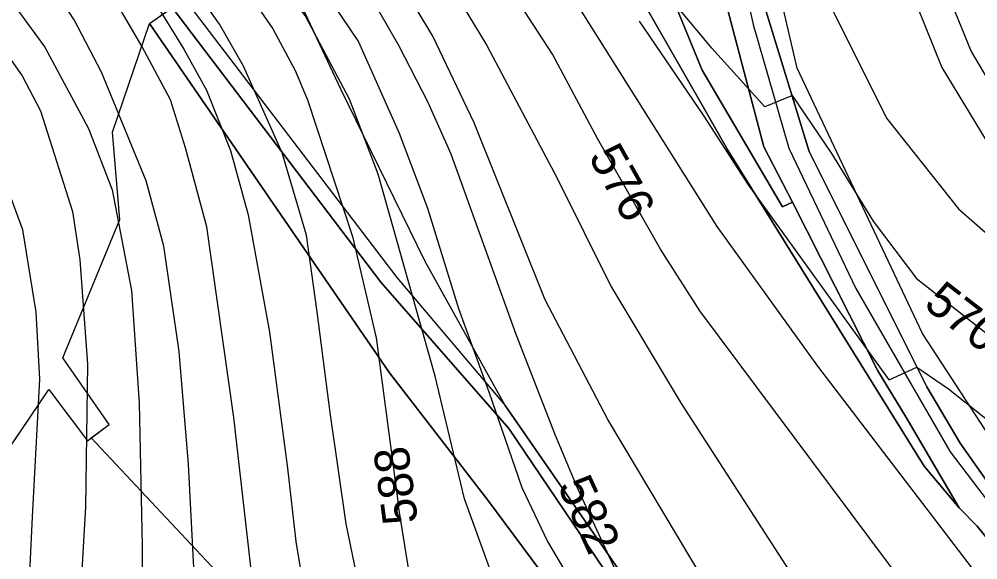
# Model space of a CAD drawing. Extents: x -709418 to -703832, y -1161719 to -1157826.
# Drawn here: x -707902.2 to -707683.1, y -1159423 to -1159299.5 of the extents above; entities that cross this region are included whole.
import ezdxf

# ---------------------------------------------------------------- set-up
doc = ezdxf.new("R2010")
doc.units = 0
for name, color, linetype in [('102_obvod PÚ', 7, 'Continuous'), ('106_zastavitelné plochy', 7, 'Continuous'), ('110_silnice II. třídy a III. třídy', 7, 'Continuous'), ('120_vrstevnice hlavní', 7, 'Continuous'), ('121_vrstevnice hlavní_popis', 7, 'Continuous'), ('122_vrstevnice základní', 7, 'Continuous'), ('201_orná půda_KN', 7, 'Continuous'), ('206_TTP_KN', 7, 'Continuous'), ('210_ostatní plocha_KN', 7, 'Continuous')]:
    doc.layers.add(name, color=color, linetype=linetype)

msp = doc.modelspace()

# ---------------------------------------------------------------- linework, layer by layer
at = {"layer": '102_obvod PÚ'}
msp.add_lwpolyline([(-707724.56, -1159646.08), (-707764.64, -1159606.18), (-707780.62, -1159589.13), (-707816.59, -1159548.02), (-707834.29, -1159540.67), (-707845.93, -1159545.26), (-707869.14, -1159519.09), (-707875.64, -1159517.8), (-707930.8, -1159436.52), (-707895.4, -1159384.07), (-707886.56, -1159395.85), (-707881.63, -1159392.07), (-707892.19, -1159376.87), (-707879.13, -1159345.25), (-707880.85, -1159325.27), (-707872.36, -1159300.51), (-707864.36, -1159294.8), (-707815.84, -1159358.53), (-707791.08, -1159387.78), (-707809.35, -1159354.82), (-707828.68, -1159315.5), (-707849.57, -1159270.84)], dxfattribs=at)
at = {"layer": '106_zastavitelné plochy'}
msp.add_lwpolyline([(-707824.6, -1158982.22), (-707772.11, -1158993.8), (-707747.57, -1159000.62), (-707712.8, -1159088.52), (-707669.85, -1159245.26), (-707672.58, -1159279.33), (-707667.12, -1159316.13), (-707648.03, -1159333.84), (-707636.44, -1159353.61), (-707616.67, -1159410.17), (-707574.4, -1159492.62), (-707589.4, -1159511.02), (-707645.99, -1159447.65), (-707695.75, -1159371.32), (-707724.39, -1159310.67), (-707760.52, -1159155.31), (-707804.83, -1159031.28), (-707800.06, -1159027.19), (-707824.6, -1158982.22)], dxfattribs=at)
at = {"layer": '110_silnice II. třídy a III. třídy'}
msp.add_lwpolyline([(-707796.68, -1159073.19), (-707758.86, -1159190.4), (-707734.44, -1159300.73), (-707726.3, -1159328.96), (-707710.98, -1159361.01), (-707689.44, -1159398.33), (-707672.68, -1159420.33), (-707591.22, -1159519.21), (-707503.14, -1159616.33), (-707475.85, -1159642.64), (-707378.49, -1159735.32), (-707320.09, -1159789.38), (-707255.46, -1159826.22), (-707200.25, -1159861.16), (-707169.1, -1159885.49), (-707119.45, -1159925.38), (-707100.71, -1159937.16)], dxfattribs=at)
at = {"layer": '120_vrstevnice hlavní'}
for points in [[(-707842.05, -1159330.03), (-707850.89, -1159310.21), (-707856.39, -1159300.65), (-707860.67, -1159294.5), (-707886.32, -1159268.74), (-707899.75, -1159253.46), (-707914.89, -1159231.31), (-707935.61, -1159197.02), (-707953.75, -1159168.74), (-707963.18, -1159151.59), (-707971.32, -1159134.45), (-707976.61, -1159120.74)], [(-708040.47, -1159132.45), (-708035.9, -1159139.88), (-708025.33, -1159162.17), (-708014.33, -1159189.02), (-708007.04, -1159205.03), (-708002.47, -1159213.03), (-707992.9, -1159225.88), (-707980.75, -1159238.6), (-707968.47, -1159248.6), (-707938.32, -1159270.31), (-707926.18, -1159280.17), (-707918.61, -1159288.03), (-707901.46, -1159312.46), (-707897.32, -1159320.46), (-707890.01, -1159343.4), (-707888.28, -1159354.49), (-707886.52, -1159378.35), (-707886.98, -1159410.93), (-707888.63, -1159438.56)], [(-707727.11, -1159458.36), (-707732.55, -1159449.76), (-707767.65, -1159390.93), (-707781.94, -1159363.63), (-707798.19, -1159323.19), (-707807.67, -1159303.33), (-707819.32, -1159283.95), (-707834.55, -1159266.55), (-707848.73, -1159253.97)], [(-707593, -1159474.77), (-707610.4, -1159447.81), (-707624.16, -1159426.89), (-707632.16, -1159416.75), (-707646.59, -1159400.6), (-707666.47, -1159382.84), (-707696.78, -1159359.01), (-707706.95, -1159345.63), (-707716.47, -1159330.15), (-707725.44, -1159316.93), (-707731.79, -1159319.53), (-707743.86, -1159306.14), (-707753.34, -1159294.65), (-707765.27, -1159279.23)], [(-707834.07, -1159366.38), (-707836.54, -1159348.82), (-707842.05, -1159330.03)], [(-707820.78, -1159446.9), (-707827.44, -1159414.83), (-707831.09, -1159389.36), (-707834.07, -1159366.38)]]:
    msp.add_lwpolyline(points, dxfattribs=at)
at = {"layer": '122_vrstevnice základní'}
for points in [[(-707898.3, -1158994.45), (-707889.48, -1159017.13), (-707879.4, -1159042.22), (-707870.23, -1159065.6), (-707861.97, -1159090.81), (-707857.98, -1159107.66), (-707851.23, -1159124.68), (-707836.26, -1159150.07), (-707826.25, -1159163.98), (-707794.33, -1159201.65), (-707771.35, -1159226.36), (-707755.65, -1159245.77), (-707746.68, -1159257.27), (-707740.67, -1159256.4), (-707729.8, -1159271.34), (-707715.51, -1159298.9), (-707703.93, -1159322.1), (-707687.5, -1159342.8), (-707674.05, -1159354.64), (-707659.74, -1159365.89), (-707631.31, -1159397.03), (-707621.2, -1159409.47), (-707587.64, -1159457.54), (-707575.99, -1159476.79)], [(-707867.58, -1159317.94), (-707874.1, -1159305.66), (-707884.32, -1159288.17), (-707890.6, -1159279.6), (-707908.18, -1159259.31), (-707946.32, -1159219.17), (-707959.32, -1159202.74), (-707968.75, -1159188.45), (-707977.9, -1159172.74), (-707984.32, -1159159.88), (-707995.04, -1159135.59), (-708003.47, -1159119.88)], [(-707991.04, -1159119.88), (-707983.47, -1159133.88), (-707977.18, -1159147.88), (-707954.75, -1159185.88), (-707928.75, -1159223.88), (-707916.32, -1159241.03), (-707897.6, -1159263.89), (-707880.32, -1159283.6), (-707872.18, -1159293.89), (-707864.54, -1159306.3), (-707859.39, -1159315.69), (-707853.89, -1159329.52), (-707849.83, -1159344.16)], [(-707940.4, -1159120.83), (-707935.05, -1159137.78), (-707913.05, -1159179.33), (-707890.84, -1159215.71), (-707876.4, -1159235.89), (-707862.19, -1159252.63), (-707850, -1159263.57), (-707831.28, -1159282.38), (-707822.17, -1159293.67), (-707815.39, -1159305.6), (-707808.85, -1159318.27), (-707803.51, -1159330.25), (-707788.63, -1159371.44), (-707779.67, -1159394.56), (-707774.5, -1159406.88), (-707765.99, -1159425.3), (-707760.66, -1159435.57), (-707748.52, -1159455.49)], [(-708032.47, -1159121.88), (-708019.9, -1159143.02), (-708006.18, -1159171.59), (-707999.04, -1159188.74), (-707992.18, -1159201.6), (-707985.18, -1159212.74), (-707970.04, -1159229.6), (-707946.61, -1159252.31), (-707930.32, -1159266.74), (-707919.46, -1159277.31), (-707907.18, -1159291.03), (-707896.32, -1159305.89), (-707886.32, -1159324.46), (-707880.89, -1159338.46), (-707876.5, -1159361.48), (-707874.74, -1159387.24), (-707874.05, -1159419.86), (-707873.91, -1159440.39)], [(-707966.18, -1159122.16), (-707958.61, -1159141.02), (-707950.75, -1159158.17), (-707943.47, -1159171.88), (-707923.61, -1159203.31), (-707914.18, -1159216.88), (-707908.46, -1159226.17), (-707897.03, -1159242.17), (-707882.6, -1159258.6), (-707852.45, -1159289.7), (-707844.21, -1159301.66), (-707839.06, -1159311.23), (-707836.31, -1159317.9)], [(-707783.33, -1159451.36), (-707787.97, -1159441.26), (-707794.68, -1159424.85), (-707800.36, -1159409.11), (-707807.12, -1159381.02), (-707820.11, -1159334.88), (-707826.65, -1159317.77), (-707836.79, -1159298.62), (-707847.7, -1159284.18), (-707863.48, -1159270.01), (-707889.93, -1159240.68), (-707900.23, -1159228.54), (-707915, -1159205.64), (-707928.23, -1159184.1), (-707941.53, -1159159.99), (-707951.34, -1159137.42), (-707956.51, -1159122.54)], [(-707949.09, -1159122.43), (-707941.5, -1159145.71), (-707931.7, -1159163.67), (-707913.37, -1159195.09), (-707899.45, -1159217.16), (-707886.05, -1159235.55), (-707866.31, -1159258.63), (-707838.68, -1159283.74), (-707824.6, -1159304.68), (-707815.3, -1159325.55), (-707808.83, -1159342.67), (-707801.76, -1159365.6), (-707794.86, -1159384.6), (-707787.28, -1159406.48), (-707781.43, -1159418.8), (-707767.38, -1159442.52), (-707759.38, -1159454.39)], [(-707860.77, -1159442.01), (-707862.06, -1159427.77), (-707863.48, -1159401.14), (-707865.61, -1159375.43), (-707869.07, -1159351.37), (-707873.18, -1159336.46), (-707883.32, -1159311.6), (-707889.6, -1159299.6), (-707897.18, -1159287.89), (-707923.75, -1159255.6), (-707949.61, -1159229.6), (-707959.32, -1159218.74), (-707976.75, -1159196.74), (-707987.61, -1159180.74), (-707991.9, -1159172.74), (-708005.9, -1159140.74), (-708012.47, -1159128.74)], [(-707765.2, -1159162.15), (-707747.6, -1159176.75), (-707731.04, -1159194.1), (-707717.91, -1159213.36), (-707700.25, -1159251.27), (-707695.21, -1159274.16), (-707689.83, -1159293.95), (-707684.63, -1159306.85), (-707677.89, -1159318.25), (-707669.6, -1159329.26), (-707653.73, -1159344.55), (-707644.02, -1159352.72), (-707632.46, -1159363.02), (-707624.01, -1159367.82), (-707618.77, -1159367.76)], [(-707759.76, -1159199.37), (-707754.6, -1159198.67), (-707748.84, -1159201.17), (-707740.56, -1159208.9), (-707725.54, -1159233.13), (-707715.68, -1159253.59), (-707702.77, -1159282.12), (-707691.35, -1159310.49), (-707678.57, -1159331.46), (-707663.56, -1159348.12), (-707651.96, -1159360.31), (-707640.05, -1159371.99), (-707598.28, -1159427.66), (-707592.42, -1159433.26), (-707587.08, -1159437.04), (-707582.43, -1159437.89), (-707579.16, -1159437.19)], [(-707900.29, -1159437.18), (-707899.15, -1159413.19), (-707897.42, -1159381.75), (-707898.3, -1159366.41), (-707901.32, -1159347.6), (-707912.18, -1159318.46), (-707915.89, -1159309.89), (-707921.61, -1159299.6), (-707929.04, -1159289.31), (-707939.75, -1159279.03), (-707951.04, -1159271.89), (-707966.75, -1159263.74), (-707982.47, -1159254.6), (-707989.18, -1159249.74), (-708000.18, -1159239.88), (-708008.33, -1159229.6), (-708026.33, -1159202.17)], [(-707824.68, -1159240.9), (-707819.47, -1159242.43), (-707811.04, -1159247.39), (-707803.57, -1159255.37), (-707791.51, -1159269.43), (-707742.74, -1159346.83), (-707719.71, -1159378.77), (-707683.61, -1159425.96), (-707661.04, -1159451.95)], [(-707843.15, -1159247.31), (-707833.18, -1159256.2), (-707823.72, -1159266.65), (-707806.81, -1159286.46), (-707795.28, -1159305.48), (-707779.16, -1159335.98), (-707766.92, -1159360.48), (-707750.91, -1159387.3), (-707719.07, -1159436.59), (-707708.22, -1159452.18), (-707702.37, -1159461.26)], [(-707672.53, -1159464.95), (-707681.95, -1159452.71), (-707746.6, -1159366.1), (-707755.61, -1159352.07), (-707769.94, -1159326.87), (-707780.28, -1159307.5), (-707793.1, -1159287.74), (-707801.88, -1159275.06), (-707824.07, -1159252.94), (-707828.92, -1159247.19)], [(-707703.35, -1159381.93), (-707735.49, -1159337.3), (-707745.66, -1159321.68), (-707760.37, -1159299.96)], [(-707846.56, -1159443.75), (-707848.21, -1159433.34), (-707853.11, -1159390.52), (-707859.26, -1159346.97), (-707864.14, -1159328.87), (-707867.58, -1159317.94)], [(-707836.31, -1159317.9), (-707825.97, -1159349.18), (-707820.62, -1159372.27), (-707815.46, -1159410.74)], [(-707849.83, -1159344.16), (-707844.99, -1159370.98), (-707840.88, -1159402.05), (-707838.97, -1159418.8), (-707834.57, -1159445.22)], [(-707703.35, -1159381.93), (-707697, -1159378.99), (-707689.78, -1159383.96), (-707674.11, -1159396.47), (-707652.73, -1159413.96), (-707639.38, -1159430.29), (-707627.33, -1159446.46), (-707613.72, -1159467.32), (-707610.88, -1159472.58)], [(-707806.83, -1159448.53), (-707809.58, -1159440.16), (-707812.86, -1159426.82), (-707815.46, -1159410.74)]]:
    msp.add_lwpolyline(points, dxfattribs=at)
at = {"layer": '201_orná půda_KN'}
for p, q in [((-707828.68, -1159315.5), (-707849.57, -1159270.84)), ((-707746.2, -1159274.74), (-707732, -1159328.62)), ((-707761.81, -1159291.58), (-707746.43, -1159318.41)), ((-707746.06, -1159311.14), (-707751.91, -1159297.01)), ((-707727.72, -1159342.39), (-707746.06, -1159311.14)), ((-707809.35, -1159354.82), (-707828.68, -1159315.5)), ((-707746.43, -1159318.41), (-707740.22, -1159329.44)), ((-707740.22, -1159329.44), (-707720.67, -1159360.94)), ((-707732, -1159328.62), (-707725.43, -1159341.32)), ((-707725.43, -1159341.32), (-707727.72, -1159342.39)), ((-707791.08, -1159387.78), (-707809.35, -1159354.82)), ((-707720.67, -1159360.94), (-707695.37, -1159401.62)), ((-707744.13, -1159455.64), (-707791.08, -1159387.78)), ((-707695.37, -1159401.62), (-707687.38, -1159411.15)), ((-707687.38, -1159411.15), (-707683.21, -1159415.31)), ((-707683.21, -1159415.31), (-707658.7, -1159445.96))]:
    msp.add_line(p, q, dxfattribs=at)
at = {"layer": '206_TTP_KN'}
for p, q in [((-707721.61, -1159329.75), (-707733.07, -1159292.35)), ((-707880.85, -1159325.27), (-707872.36, -1159300.51)), ((-707872.36, -1159300.51), (-707817.57, -1159380.27)), ((-707879.13, -1159345.25), (-707880.85, -1159325.27)), ((-707694.78, -1159383.52), (-707721.61, -1159329.75)), ((-707892.19, -1159376.87), (-707879.13, -1159345.25)), ((-707881.63, -1159392.07), (-707892.19, -1159376.87)), ((-707817.57, -1159380.27), (-707795.03, -1159409.38)), ((-707930.8, -1159436.52), (-707895.4, -1159384.07)), ((-707895.4, -1159384.07), (-707886.56, -1159395.85)), ((-707687.1, -1159396.33), (-707694.78, -1159383.52)), ((-707885.68, -1159395.17), (-707881.63, -1159392.07)), ((-707886.56, -1159395.85), (-707885.68, -1159395.17)), ((-707885.68, -1159395.17), (-707815.02, -1159470.4)), ((-707815.02, -1159470.4), (-707885.68, -1159395.17)), ((-707675.58, -1159412.81), (-707687.1, -1159396.33)), ((-707795.03, -1159409.38), (-707777.33, -1159433.29))]:
    msp.add_line(p, q, dxfattribs=at)
at = {"layer": '210_ostatní plocha_KN'}
for p, q in [((-707732, -1159328.62), (-707746.2, -1159274.74)), ((-707746.43, -1159318.41), (-707761.81, -1159291.58)), ((-707733.07, -1159292.35), (-707721.61, -1159329.75)), ((-707872.36, -1159300.51), (-707867.22, -1159296.84)), ((-707867.22, -1159296.84), (-707819.54, -1159359.6)), ((-707819.54, -1159359.6), (-707867.22, -1159296.84)), ((-707864.36, -1159294.8), (-707815.84, -1159358.53)), ((-707751.91, -1159297.01), (-707746.06, -1159311.14)), ((-707817.57, -1159380.27), (-707872.36, -1159300.51)), ((-707746.06, -1159311.14), (-707727.72, -1159342.39)), ((-707740.22, -1159329.44), (-707746.43, -1159318.41)), ((-707720.67, -1159360.94), (-707740.22, -1159329.44)), ((-707725.43, -1159341.32), (-707732, -1159328.62)), ((-707721.61, -1159329.75), (-707694.78, -1159383.52)), ((-707727.72, -1159342.39), (-707725.43, -1159341.32)), ((-707705.93, -1159379.85), (-707725.43, -1159341.32)), ((-707725.43, -1159341.32), (-707705.93, -1159379.85)), ((-707819.54, -1159359.6), (-707790.28, -1159393)), ((-707790.28, -1159393), (-707819.54, -1159359.6)), ((-707815.84, -1159358.53), (-707791.08, -1159387.78)), ((-707695.37, -1159401.62), (-707720.67, -1159360.94)), ((-707699.51, -1159390.34), (-707705.93, -1159379.85)), ((-707705.93, -1159379.85), (-707699.51, -1159390.34)), ((-707795.03, -1159409.38), (-707817.57, -1159380.27)), ((-707694.78, -1159383.52), (-707687.1, -1159396.33)), ((-707791.08, -1159387.78), (-707744.13, -1159455.64)), ((-707687.38, -1159411.15), (-707699.51, -1159390.34)), ((-707699.51, -1159390.34), (-707687.38, -1159411.15)), ((-707790.28, -1159393), (-707744.56, -1159460.63)), ((-707744.56, -1159460.63), (-707790.28, -1159393)), ((-707687.1, -1159396.33), (-707675.58, -1159412.81)), ((-707687.38, -1159411.15), (-707695.37, -1159401.62)), ((-707777.33, -1159433.29), (-707795.03, -1159409.38)), ((-707683.21, -1159415.31), (-707687.38, -1159411.15)), ((-707658.7, -1159445.96), (-707683.21, -1159415.31))]:
    msp.add_line(p, q, dxfattribs=at)

# ---------------------------------------------------------------- texts
at = {"layer": '121_vrstevnice hlavní_popis'}
for s, rotation, p in [('576', 299.5209, (-707772.21, -1159330.93)), ('570', 322.2281, (-707695.75, -1159365.14)), ('588', 97.4329, (-707811.02, -1159414.42)), ('582', 294.6427, (-707779.23, -1159406.11))]:
    msp.add_text(s, height=8, rotation=rotation, dxfattribs=at).set_placement(p)

doc.saveas('drawing.dxf')
